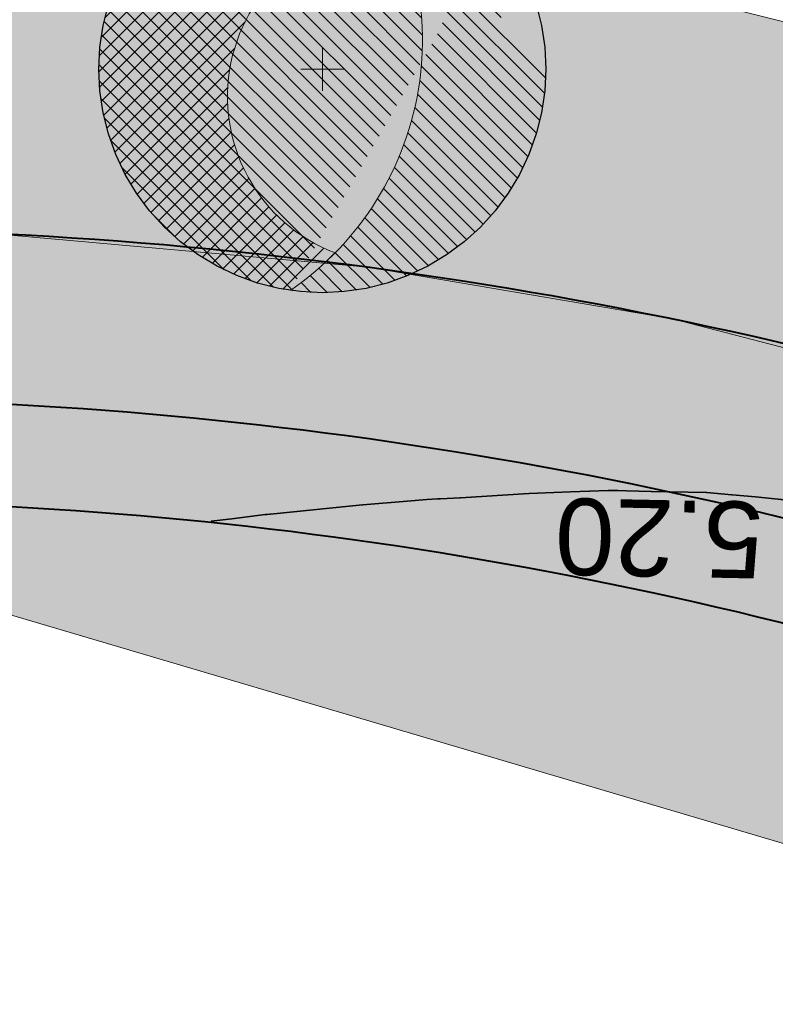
# Model space of a CAD drawing. Header units: metres. Extents: x 538891 to 1080079, y 6588829 to 13178720.
# Tile 511 of 656: x 539794.62 to 539803.51, y 6589322.89 to 6589334.47. Entities that reach past the tile are written whole.
import ezdxf

# ---------------------------------------------------------------- set-up
doc = ezdxf.new("R2010")
doc.units = ezdxf.units.M
doc.header["$LTSCALE"] = 0.4
doc.layers.add('KOLDE PST', color=7, linetype='Continuous')
doc.styles.add('Swis721 Lt BT', font='swissl.ttf')

# ---------------------------------------------------------------- blocks, each defined once
blk = doc.blocks.new('#9_019061_PP_TL (2D)')
at = {"linetype": 'Continuous', "lineweight": 0, "true_color": 0xffdf7f}
h = blk.add_hatch(color=41, dxfattribs=at)
edge = h.paths.add_edge_path()
edge.add_line((540093.1978481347, 6589254.743324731), (540093.146, 6589254.465))
edge.add_line((540093.146, 6589254.465), (540094.3853489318, 6589252.136326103))
edge.add_line((540094.3853489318, 6589252.136326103), (540094.986, 6589252.456))
edge.add_line((540094.986, 6589252.456), (540103.6059195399, 6589257.074582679))
edge.add_arc((540150.834169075, 6589168.929855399), 100.0000025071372, 116.44621425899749, 118.18255976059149, ccw=False)
edge.add_arc((540095.9215872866, 6589279.326861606), 23.29999999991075, 296.4462142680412, 299.24814112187)
edge.add_line((540107.3058026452, 6589258.997335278), (540112.4282403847, 6589261.865819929))
edge.add_arc((540122.2000990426, 6589244.415582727), 20.00000000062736, 105.1498865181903, 119.2481410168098, ccw=False)
edge.add_arc((540113.5234440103, 6589276.461731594), 13.19999999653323, 285.1498865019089, 311.7372745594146)
edge.add_line((540122.3108945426, 6589266.611822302), (540125.4900468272, 6589269.448055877))
edge.add_arc((540132.1472063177, 6589261.986003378), 9.999999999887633, 119.87563034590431, 131.7372745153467, ccw=False)
edge.add_line((540127.1660165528, 6589270.657090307), (540132.8249590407, 6589273.907924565))
edge.add_line((540132.8249590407, 6589273.907924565), (540146.319758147, 6589281.701715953))
edge.add_arc((540147.3200050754, 6589279.969807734), 1.999999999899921, 28.428544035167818, 120.0081686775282, ccw=False)
edge.add_line((540149.0788281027, 6589280.921932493), (540157.6423817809, 6589285.608110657))
edge.add_line((540157.6423817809, 6589285.608110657), (540157.7559090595, 6589285.670560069))
edge.add_line((540157.7559090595, 6589285.670560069), (540156.315, 6589288.29))
edge.add_line((540156.315, 6589288.29), (540156.1928396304, 6589288.20295493))
edge.add_line((540156.1928396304, 6589288.20295493), (540155.2166624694, 6589289.572936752))
edge.add_arc((540152.0812130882, 6589287.338780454), 3.849999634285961, 35.47167339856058, 120.0081736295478)
edge.add_line((540150.1557376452, 6589290.672703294), (540146.7880922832, 6589288.727752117))
edge.add_arc((540143.9973105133, 6589287.55258505), 3.028115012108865, -59.781962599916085, 22.8354164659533, ccw=False)
edge.add_line((540145.5213365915, 6589284.935941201), (540131.2277688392, 6589276.680828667))
edge.add_line((540131.2277688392, 6589276.680828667), (540125.1700361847, 6589273.199508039))
edge.add_arc((540132.9624128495, 6589260.971070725), 14.500200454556, 122.5066748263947, 131.4711661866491)
edge.add_line((540123.359755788, 6589271.835912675), (540120.1806034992, 6589268.999679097))
edge.add_arc((540113.5234440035, 6589276.461731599), 10.00000000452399, 285.1532856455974, 311.7372745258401, ccw=False)
edge.add_arc((540122.2020001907, 6589244.416097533), 23.19999999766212, 105.1532856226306, 119.2515382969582)
edge.add_line((540110.8654439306, 6589264.657700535), (540105.5631319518, 6589261.689038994))
edge.add_arc((540097.3547711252, 6589276.347235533), 16.79999741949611, 259.4475243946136, 299.2481442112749, ccw=False)
edge.add_line((540094.2780870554, 6589259.831366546), (540081.8364144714, 6589262.146484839))
edge.add_line((540081.8364144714, 6589262.146484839), (540052.5990385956, 6589269.509689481))
edge.add_arc((540053.5759037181, 6589273.38857135), 3.999998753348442, 182.0300320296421, 255.8644724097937, ccw=False)
edge.add_line((540049.5784153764, 6589273.246878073), (540048.6421167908, 6589273.47981982))
edge.add_line((540048.6421167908, 6589273.47981982), (540045.8175890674, 6589274.18253414))
edge.add_line((540045.8175890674, 6589274.18253414), (540045.3008038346, 6589274.31110515))
edge.add_arc((540042.4250705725, 6589275.165598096), 2.999999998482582, 255.8644589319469, 343.4512541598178, ccw=False)
edge.add_line((540041.6924208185, 6589272.256435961), (540018.8726568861, 6589277.988506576))
edge.add_arc((539971.0356544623, 6589087.090992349), 196.7999993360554, 75.931946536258, 79.22948156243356)
edge.add_line((540007.8128223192, 6589280.424071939), (540002.0095884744, 6589281.522610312))
edge.add_line((540002.0095884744, 6589281.522610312), (539997.5083307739, 6589282.378870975))
edge.add_arc((540016.8261046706, 6589383.72755512), 103.1733113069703, 256.3749796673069, 259.2084670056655, ccw=False)
edge.add_line((539992.5219253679, 6589283.457723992), (539978.8204607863, 6589286.891173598))
edge.add_line((539978.8204607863, 6589286.891173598), (539967.7381795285, 6589289.668282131))
edge.add_arc((539845.423242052, 6588801.560409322), 503.1999994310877, 75.93194653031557, 78.32380173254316)
edge.add_line((539947.2611047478, 6589294.347674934), (539874.8046918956, 6589309.321288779))
edge.add_arc((539935.5188388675, 6589603.11337881), 299.9999996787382, 251.5059453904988, 258.32380175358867, ccw=False)
edge.add_line((539840.3569638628, 6589318.606406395), (539826.6230317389, 6589323.200131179))
edge.add_line((539826.6230317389, 6589323.200131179), (539808.2266117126, 6589329.353364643))
edge.add_arc((539791.8904898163, 6589280.513000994), 51.5000000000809, 71.50594538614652, 90.80280647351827)
edge.add_line((539791.16891519, 6589332.007945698), (539784.033388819, 6589331.907958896))
edge.add_arc((539783.7741823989, 6589350.406142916), 18.50000000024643, 240.81113341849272, 270.80280648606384, ccw=False)
edge.add_line((539774.7519168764, 6589334.255331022), (539767.5996946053, 6589338.250749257))
edge.add_arc((539742.4836581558, 6589293.290381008), 51.50000000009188, 60.81113342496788, 86.64022575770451)
edge.add_line((539745.501842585, 6589344.701863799), (539744.0544562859, 6589344.786834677))
edge.add_arc((539759.0023569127, 6589597.263033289), 252.9183081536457, 256.8586961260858, 266.6117478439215, ccw=False)
edge.add_arc((539764.853003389, 6589615.75906929), 272.2642298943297, 253.0709250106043, 256.5446531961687, ccw=False)
edge.add_line((539685.5730097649, 6589355.293153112), (539684.5532260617, 6589352.258749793))
edge.add_arc((539759.8512220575, 6589598.28517938), 257.2912595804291, 252.982927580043, 256.6528358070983)
edge.add_arc((539758.7736295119, 6589595.019502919), 253.8651996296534, 256.7193256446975, 266.6337127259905)
edge.add_line((539743.8669186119, 6589341.592334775), (539745.3143049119, 6589341.507363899))
edge.add_arc((539742.4836581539, 6589293.290381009), 48.30000000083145, 60.811133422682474, 86.64022575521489, ccw=False)
edge.add_line((539766.0390865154, 6589335.457095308), (539773.1913087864, 6589331.461677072))
edge.add_arc((539783.7741823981, 6589350.406142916), 21.7000000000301, 240.8111334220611, 270.8028064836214)
edge.add_line((539784.078224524, 6589328.708273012), (539791.2137508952, 6589328.808259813))
edge.add_arc((539791.8904898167, 6589280.513000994), 48.3000000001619, 71.50594538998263, 90.80280647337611, ccw=False)
edge.add_line((539807.2115517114, 6589326.318623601), (539825.6079717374, 6589320.165390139))
edge.add_line((539825.6079717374, 6589320.165390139), (539839.3419038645, 6589315.571665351))
edge.add_arc((539935.5188389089, 6589603.113378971), 303.199999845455, 251.5059453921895, 258.3238017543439)
edge.add_line((539874.1570743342, 6589306.18750648), (539946.6134871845, 6589291.213892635))
edge.add_arc((539798.6152191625, 6588593.75043412), 712.992821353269, 75.34255523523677, 78.01982117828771, ccw=False)
edge.add_line((539979.0305354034, 6589283.539588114), (539984.2978633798, 6589282.21964855))
edge.add_line((539984.2978633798, 6589282.21964855), (539986.2420131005, 6589281.732464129))
edge.add_line((539986.2420131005, 6589281.732464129), (539991.7600409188, 6589280.349701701))
edge.add_arc((540017.0775393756, 6589385.404899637), 108.0628073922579, 256.4505182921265, 259.195893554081)
edge.add_line((539996.8209807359, 6589279.257633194), (540001.3222383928, 6589278.401372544))
edge.add_line((540001.3222383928, 6589278.401372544), (540007.1755068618, 6589277.287870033))
edge.add_line((540007.1755068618, 6589277.287870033), (540012.1499633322, 6589276.272270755))
edge.add_arc((539969.6586743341, 6589080.838163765), 199.9999995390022, 75.93194654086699, 77.73365481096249, ccw=False)
edge.add_line((540018.2735142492, 6589274.839702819), (540029.9987836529, 6589271.901467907))
edge.add_line((540029.9987836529, 6589271.901467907), (540081.0935137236, 6589259.033659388))
edge.add_line((540081.0935137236, 6589259.033659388), (540086.8792785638, 6589257.955204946))
edge.add_line((540086.8792785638, 6589257.955204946), (540091.5981096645, 6589257.075741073))
edge.add_arc((540091.2316730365, 6589255.109596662), 1.999999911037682, -10.552474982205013, 79.44272560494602, ccw=False)
at = {"color": 41, "linetype": 'Continuous', "lineweight": 9, "true_color": 0xffdf7f, "flags": 128}
for points in [[(540041.6924208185, 6589272.256435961), (540018.8726569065, 6589277.98850657, 0.01438920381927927), (540007.8128223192, 6589280.424071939), (540002.0095884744, 6589281.522610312), (539997.5083307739, 6589282.378870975, -0.01236405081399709), (539992.5219253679, 6589283.457723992), (539978.8204607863, 6589286.891173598), (539967.7381795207, 6589289.668282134, 0.01043681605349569), (539947.2611047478, 6589294.347674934), (539874.8046918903, 6589309.32128878, -0.02975728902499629), (539840.3569638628, 6589318.606406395), (539826.6230317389, 6589323.200131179), (539808.2266117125, 6589329.353364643, 0.08439797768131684), (539791.16891519, 6589332.007945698), (539784.0333888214, 6589331.907958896, -0.1316155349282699), (539774.7519168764, 6589334.255331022), (539767.5996946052, 6589338.250749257, 0.1131802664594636), (539745.501842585, 6589344.701863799)], [(539745.3143049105, 6589341.507363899, -0.1131802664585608), (539766.0390865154, 6589335.457095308), (539773.1913087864, 6589331.461677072, 0.1316155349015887), (539784.078224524, 6589328.708273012), (539791.2137508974, 6589328.808259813, -0.08439797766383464), (539807.2115517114, 6589326.318623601), (539825.6079717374, 6589320.165390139), (539839.3419038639, 6589315.571665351, 0.0297572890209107), (539874.1570743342, 6589306.18750648), (539946.6134871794, 6589291.213892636, -0.01168230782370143), (539979.0305354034, 6589283.539588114), (539984.2978633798, 6589282.21964855), (539986.2420131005, 6589281.732464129), (539991.7600409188, 6589280.349701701, 0.01197953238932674), (539996.8209807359, 6589279.257633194), (540001.3222383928, 6589278.401372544), (540007.1755068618, 6589277.287870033), (540012.149963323, 6589276.272270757, -0.007861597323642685), (540018.2735142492, 6589274.839702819), (540029.9987836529, 6589271.901467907)]]:
    blk.add_lwpolyline(points, format="xyb", dxfattribs=at)
at = {"color": 5, "linetype": 'Continuous', "lineweight": 40, "true_color": 0x0000ff, "flags": 128}
for points in [[(539759.0553249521, 6589345.526124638), (539758.6999872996, 6589344.097861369, 0.3845224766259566), (539759.9620510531, 6589341.73370647, -0.0408170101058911), (539767.5996946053, 6589338.250749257), (539774.7519168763, 6589334.255331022, 0.1316155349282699), (539784.033388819, 6589331.907958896), (539791.168915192, 6589332.007945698, -0.08439797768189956), (539808.2266117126, 6589329.353364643), (539826.472487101, 6589323.25048534)], [(539826.0879131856, 6589320.004859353), (539807.2115517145, 6589326.3186236, 0.08439797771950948), (539791.2137508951, 6589328.808259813), (539784.0782245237, 6589328.708273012, -0.1316155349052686), (539773.1913087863, 6589331.461677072), (539769.8785942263, 6589333.312245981)]]:
    blk.add_lwpolyline(points, format="xyb", dxfattribs=at)
at = {"color": 5, "linetype": 'Continuous', "lineweight": 35, "true_color": 0x0000ff, "flags": 128}
blk.add_lwpolyline([(539796.8734615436, 6589328.571240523), (539797.1138518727, 6589328.600922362), (539797.1139090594, 6589328.600929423), (539797.5083212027, 6589328.649628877), (539797.5326362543, 6589328.651807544), (539797.5633229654, 6589328.654557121), (539797.5680446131, 6589328.654980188), (539797.5685448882, 6589328.655031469), (539798.5355020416, 6589328.75414897), (539798.6537297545, 6589328.762460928), (539798.6568544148, 6589328.762680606), (539798.6575624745, 6589328.762739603), (539799.1753941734, 6589328.805886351), (539799.1758066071, 6589328.805920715), (539799.4090346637, 6589328.825353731), (539799.4092878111, 6589328.825372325), (539799.5365798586, 6589328.834721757), (539799.568843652, 6589328.836639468), (539799.5688447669, 6589328.836639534), (539799.5694048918, 6589328.836672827), (539799.6482563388, 6589328.840457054), (539799.7965832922, 6589328.847575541), (539799.7965924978, 6589328.847575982), (539799.800412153, 6589328.847759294), (539799.8025258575, 6589328.847887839), (539800.6095572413, 6589328.896967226), (539800.6109093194, 6589328.897027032), (539800.9996193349, 6589328.914220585), (539800.9999945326, 6589328.91423718), (539801.0973302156, 6589328.918542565), (539801.3223829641, 6589328.925233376), (539801.325145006, 6589328.925315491), (539801.326060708, 6589328.92533945), (539801.5399972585, 6589328.9309369), (539801.6540814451, 6589328.932361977), (539801.6549885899, 6589328.932373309), (539801.7549398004, 6589328.929337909), (539802.0453330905, 6589328.920519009), (539802.0453485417, 6589328.92051854), (539802.0482752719, 6589328.920429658), (539802.0519225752, 6589328.920358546), (539802.6972611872, 6589328.907776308), (539802.6991548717, 6589328.907608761), (539802.9954109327, 6589328.881396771), (539802.9972572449, 6589328.881233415), (539803.2723614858, 6589328.856892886), (539803.7284581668, 6589328.812361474)], dxfattribs=at)
at = {"color": 5, "true_color": 0x0000ff, "insert": (539802.1496382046, 6589328.83343722), "char_height": 0.9000000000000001, "attachment_point": 8, "rotation": 178.88303940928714, "line_spacing_factor": 1.004016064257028, "style": 'Swis721 Lt BT'}
blk.add_mtext('5.20', dxfattribs=at)
blk = doc.blocks.new('KOLDE PST TL')
at = {"color": 7}
blk.add_blockref('#9_019061_PP_TL (2D)', (0, 0), dxfattribs=at)
blk = doc.blocks.new('#13_Kolde pst HP -xref$0$puu 26')
at = {"linetype": 'Continuous', "lineweight": 5, "true_color": 0x5ec967}
h = blk.add_hatch(dxfattribs=at)
h.set_pattern_fill('#13_ANSI31', color=93, style=0, pattern_type=2)
h.set_pattern_definition([(135, (-218818.7906777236, -2639434.544310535), (-0.0942926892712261, -0.09429268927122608), [])])
edge = h.paths.add_edge_path()
edge.add_arc((547044.5836899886, 6598586.706567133), 3.570267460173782, -55.61859943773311, 39.17386661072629, ccw=False)
edge.add_line((547046.5998168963, 6598583.760036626), (547048.2952174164, 6598586.710216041))
edge.add_arc((547046.9766945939, 6598587.467941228), 1.520739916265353, 330.1149936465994, 450.0000107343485)
edge.add_arc((547046.976694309, 6598586.360776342), 2.627904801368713, 90, 180.0000000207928)
edge.add_arc((547046.976694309, 6598586.360776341), 2.627904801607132, 179.9999999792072, 270)
edge.add_arc((547046.976694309, 6598586.360776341), 2.627904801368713, 270, 360.0000000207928)
edge.add_line((547049.6045991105, 6598586.360776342), (547047.3514780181, 6598588.961818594))
at = {"linetype": 'Continuous', "lineweight": 5, "true_color": 0x00cc66}
h = blk.add_hatch(dxfattribs=at)
h.set_pattern_fill('#13_ANSI31_1', color=112, style=0, pattern_type=2)
h.set_pattern_definition([(45, (-218818.7906777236, -2639434.544310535), (-0.09429268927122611, 0.09429268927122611), [])])
edge = h.paths.add_edge_path()
edge.add_arc((547044.5836938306, 6598586.706569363), 3.570263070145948, 21.24914770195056, 39.17387791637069)
edge.add_arc((547046.9766943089, 6598586.360776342), 2.627904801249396, 81.8006951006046, 180.0000000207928)
edge.add_arc((547046.9766942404, 6598586.360776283), 2.627904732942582, 179.9999987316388, 261.754573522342)
edge.add_arc((547044.5836899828, 6598586.70656713), 3.570267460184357, 304.3814007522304, 315.4138937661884)
edge.add_arc((547047.8255859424, 6598586.037062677), 1.965322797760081, 168.331521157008, 249.1605476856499, ccw=False)
edge.add_arc((547047.8255861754, 6598586.037062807), 1.965323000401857, 87.50250971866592, 168.331526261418, ccw=False)
at = {"color": 114, "linetype": 'Continuous', "lineweight": 5, "true_color": 0x00994c}
for p, q in [((547046.976694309, 6598586.106909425), (547046.976694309, 6598586.614643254)), ((547046.7228273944, 6598586.360776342), (547047.2305612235, 6598586.360776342))]:
    blk.add_line(p, q, dxfattribs=at)
at = {"color": 13, "linetype": 'Continuous', "lineweight": 30, "true_color": 0xd8524f, "flags": 128}
blk.add_lwpolyline([(547049.6045991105, 6598586.360776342), (547049.5919450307, 6598586.103196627), (547049.5541046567, 6598585.848097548), (547049.4914424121, 6598585.597935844), (547049.4045617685, 6598585.355120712), (547049.2942994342, 6598585.121990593), (547049.1617172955, 6598584.900790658), (547049.0080921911, 6598584.693651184), (547048.8349036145, 6598584.502567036), (547048.6438194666, 6598584.329378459), (547048.436679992, 6598584.175753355), (547048.2154800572, 6598584.043171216), (547047.9823499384, 6598583.932908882), (547047.7395348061, 6598583.846028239), (547047.489373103, 6598583.783365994), (547047.2342740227, 6598583.74552562), (547046.976694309, 6598583.73287154), (547046.7191145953, 6598583.74552562), (547046.4640155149, 6598583.783365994), (547046.2138538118, 6598583.846028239), (547045.9710386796, 6598583.932908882), (547045.7379085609, 6598584.043171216), (547045.5167086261, 6598584.175753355), (547045.3095691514, 6598584.329378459), (547045.1184850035, 6598584.502567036), (547044.9452964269, 6598584.693651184), (547044.7916713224, 6598584.900790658), (547044.6590891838, 6598585.121990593), (547044.5488268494, 6598585.355120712), (547044.4619462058, 6598585.597935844), (547044.3992839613, 6598585.848097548), (547044.3614435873, 6598586.103196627), (547044.3487895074, 6598586.360776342), (547044.3614435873, 6598586.618356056), (547044.3992839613, 6598586.873455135), (547044.4619462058, 6598587.123616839), (547044.5488268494, 6598587.36643197), (547044.6590891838, 6598587.59956209), (547044.7916713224, 6598587.820762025), (547044.9452964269, 6598588.027901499), (547045.1184850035, 6598588.218985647), (547045.3095691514, 6598588.392174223), (547045.5167086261, 6598588.545799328), (547045.7379085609, 6598588.678381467), (547045.9710386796, 6598588.788643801), (547046.2138538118, 6598588.875524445), (547046.4640155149, 6598588.938186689), (547046.7191145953, 6598588.976027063), (547046.976694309, 6598588.988681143), (547047.2342740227, 6598588.976027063), (547047.489373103, 6598588.938186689), (547047.7395348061, 6598588.875524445), (547047.9823499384, 6598588.788643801), (547048.2154800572, 6598588.678381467), (547048.436679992, 6598588.545799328), (547048.6438194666, 6598588.392174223), (547048.8349036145, 6598588.218985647), (547049.0080921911, 6598588.027901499), (547049.1617172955, 6598587.820762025), (547049.2942994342, 6598587.59956209), (547049.4045617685, 6598587.36643197), (547049.4914424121, 6598587.123616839), (547049.5541046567, 6598586.873455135), (547049.5919450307, 6598586.618356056)], close=True, dxfattribs=at)
at = {"color": 112, "linetype": 'Continuous', "lineweight": 5, "true_color": 0x00cc66, "flags": 128}
for points in [[(547046.5998168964, 6598583.760036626, 0.2098046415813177), (547048.1172568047, 6598586.195964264, 0.2098046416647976), (547047.3514780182, 6598588.961818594)], [(547047.9112263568, 6598588.000519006, 0.3680721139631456), (547045.9008780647, 6598586.434546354, 0.3680721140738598), (547047.1264212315, 6598584.20030945)]]:
    blk.add_lwpolyline(points, format="xyb", dxfattribs=at)
blk = doc.blocks.new('#13_KOLDE TAIM (2D)')
at = {"linetype": 'Continuous', "lineweight": 0, "true_color": 0xc4f877}
blk.add_hatch(color=71, dxfattribs=at).paths.add_polyline_path([(539758.643783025, 6589343.506239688), (539758.9426452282, 6589345.073213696), (539759.0564836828, 6589345.525836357), (539822.0052794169, 6589329.864803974), (539823.338417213, 6589329.38091504), (539824.578193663, 6589328.537156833), (539825.7993133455, 6589327.019049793), (539826.4282483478, 6589325.320899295), (539826.544041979, 6589324.155096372), (539826.472487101, 6589323.25048534), (539807.2813178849, 6589329.659439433), (539802.2974979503, 6589330.950528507), (539798.7196925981, 6589331.55819655), (539794.246538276, 6589331.959079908), (539790.1431939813, 6589331.993572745), (539786.2986080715, 6589331.939700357), (539783.6003256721, 6589331.906959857), (539780.7660696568, 6589332.15234173), (539777.6010488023, 6589332.9664634), (539774.3291201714, 6589334.491516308), (539769.6302703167, 6589337.11641661), (539763.8519547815, 6589340.14810075), (539760.6795673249, 6589341.436381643), (539759.4750549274, 6589341.989890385), (539758.8764838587, 6589342.673137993)])
h = blk.add_hatch(color=71, dxfattribs=at)
edge = h.paths.add_edge_path()
edge.add_line((539768.1010716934, 6589330.296130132), (539768.9573943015, 6589329.817765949))
edge.add_line((539768.9573943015, 6589329.817765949), (539770.1766193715, 6589332.000308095))
edge.add_line((539770.1766193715, 6589332.000308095), (539772.7036187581, 6589330.588660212))
edge.add_arc((539783.7741823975, 6589350.406142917), 22.70000000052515, 240.8111334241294, 270.802806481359)
edge.add_line((539784.0922356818, 6589327.708371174), (539791.2277620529, 6589327.808357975))
edge.add_arc((539791.8904897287, 6589280.512993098), 47.30000789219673, 88.12774133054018, 90.8028062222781, ccw=False)
edge.add_line((539793.4358407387, 6589327.787749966), (539820.0705718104, 6589319.912857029))
edge.add_line((539820.0705718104, 6589319.912857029), (539819.8804949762, 6589318.934082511))
edge.add_line((539819.8804949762, 6589318.934082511), (539821.995, 6589318.591))
edge.add_line((539821.995, 6589318.591), (539822.313, 6589318.294))
edge.add_line((539822.313, 6589318.294), (539822.399, 6589317.822))
edge.add_line((539822.399, 6589317.822), (539822.369, 6589317.046))
edge.add_line((539822.369, 6589317.046), (539822.2360687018, 6589316.629612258))
edge.add_line((539822.2360687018, 6589316.629612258), (539824.6651698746, 6589316.091923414))
edge.add_line((539824.6651698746, 6589316.091923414), (539824.917, 6589316.349))
edge.add_line((539824.917, 6589316.349), (539825.279, 6589317.025))
edge.add_line((539825.279, 6589317.025), (539825.745, 6589318.53))
edge.add_line((539825.745, 6589318.53), (539825.9672932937, 6589320.045204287))
edge.add_line((539825.9672932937, 6589320.045204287), (539807.2115517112, 6589326.3186236))
edge.add_arc((539791.8904898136, 6589280.513000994), 48.30000000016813, 71.50594538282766, 90.80280647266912)
edge.add_line((539791.2137508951, 6589328.808259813), (539784.0782245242, 6589328.708273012))
edge.add_arc((539783.7741823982, 6589350.406142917), 21.70000000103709, 240.8111334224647, 270.8028064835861, ccw=False)
edge.add_line((539773.1913087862, 6589331.461677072), (539769.8785942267, 6589333.312245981))
edge.add_line((539769.8785942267, 6589333.312245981), (539768.6106001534, 6589331.042402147))
edge.add_line((539768.6106001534, 6589331.042402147), (539768.5249678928, 6589331.090238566))
edge.add_line((539768.5249678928, 6589331.090238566), (539768.1010716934, 6589330.296130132))
at = {"color": 71, "linetype": 'Continuous', "lineweight": 5, "true_color": 0xc4f877, "flags": 128}
blk.add_lwpolyline([(539759.0564836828, 6589345.525836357), (539822.0052794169, 6589329.864803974), (539823.338417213, 6589329.38091504), (539824.578193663, 6589328.537156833), (539825.7993133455, 6589327.019049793), (539826.4282483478, 6589325.320899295), (539826.544041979, 6589324.155096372), (539826.472487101, 6589323.25048534), (539807.2813178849, 6589329.659439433), (539802.2974979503, 6589330.950528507), (539798.7196925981, 6589331.55819655), (539794.246538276, 6589331.959079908)], dxfattribs=at)
blk.add_lwpolyline([(539793.4358407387, 6589327.787749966), (539820.0705718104, 6589319.912857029), (539819.8804949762, 6589318.934082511), (539821.995, 6589318.591), (539822.313, 6589318.294), (539822.399, 6589317.822), (539822.369, 6589317.046), (539822.2360687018, 6589316.629612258), (539824.6651698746, 6589316.091923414), (539824.917, 6589316.349), (539825.279, 6589317.025), (539825.745, 6589318.53), (539825.9672932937, 6589320.045204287), (539807.2115517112, 6589326.3186236, 0.08439797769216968), (539791.2137508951, 6589328.808259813)], format="xyb", dxfattribs=at)
at = {"color": 92, "true_color": 0x00cc00}
blk.add_blockref('#13_Kolde pst HP -xref$0$puu 26', (-7248.796098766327, -9252.475023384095), dxfattribs=at)
blk = doc.blocks.new('Kolde pst Taim')
at = {"color": 13, "true_color": 0xff4646}
blk.add_blockref('#13_KOLDE TAIM (2D)', (0, 0), dxfattribs=at)
blk = doc.blocks.new('#16_Kolde TL (2D)')
at = {"color": 7, "linetype": 'Continuous', "lineweight": 40, "flags": 128}
blk.add_lwpolyline([(539826.2848149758, 6589321.204346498), (539807.5921992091, 6589327.456651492, 0.08439797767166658), (539791.1969375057, 6589330.00814202), (539784.0614111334, 6589329.908155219, -0.1316155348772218), (539773.77653682, 6589332.509297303), (539770.4638222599, 6589334.359866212)], format="xyb", dxfattribs=at)
blk = doc.blocks.new('Kolde pst märgistus')
at = {"color": 13, "true_color": 0xff4646}
blk.add_blockref('#16_Kolde TL (2D)', (0, 0), dxfattribs=at)

msp = doc.modelspace()

# ---------------------------------------------------------------- block references
at = {"layer": 'KOLDE PST', "color": 7}
for name in ['KOLDE PST TL', 'Kolde pst märgistus', 'Kolde pst Taim']:
    msp.add_blockref(name, (0, 0), dxfattribs=at)

doc.saveas('drawing.dxf')
